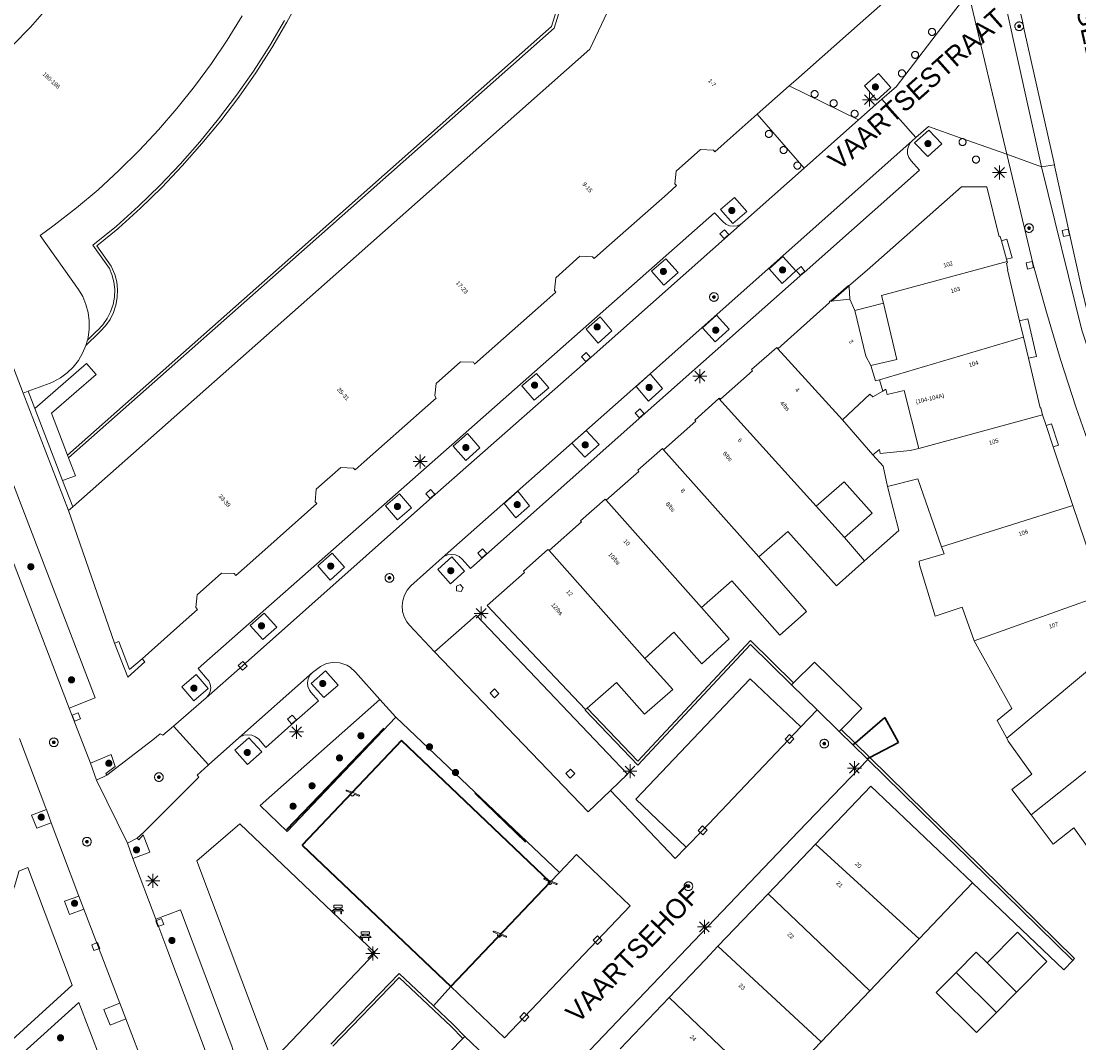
# Model space of a CAD drawing. Header units: metres. Extents: x 135779 to 137489, y 452643 to 455118.
# Tile 364 of 489: x 136673 to 136749, y 454697 to 454770. Entities that reach past the tile are written whole.
import ezdxf
from ezdxf.enums import TextEntityAlignment as Align

# ---------------------------------------------------------------- set-up
doc = ezdxf.new("R2010")
doc.units = ezdxf.units.M
doc.linetypes.add('DGN_Style_3', pattern=[78.572352, 56.123108, -22.449243])
doc.linetypes.add('DGN_Style_4', pattern=[89.853097, 44.898487, -22.449243, 0.056123, -22.449243])
for name, color, linetype, lineweight in [('KTop_NAR_Huisnummer (t)', 7, 'Continuous', 13), ('KTop_NAR_Huisnummer tijdelijk (t)', 7, 'Continuous', 13), ('KTop_ORL_Weg_Straatnaam (t)', 7, 'Continuous', 13), ('KTop_PAL_Afsluitpaal', 222, 'Continuous', 13), ('KTop_PAL_Lichtmast', 40, 'Continuous', 13), ('KTop_PND_Grondvlaksituatie van BAG-pand [tachy]', 1, 'Continuous', 13), ('KTop_PND_Pandscheiding', 40, 'Continuous', 13), ('KTop_PND_Voorlopige_pandgeometrie', 1, 'DGN_Style_3', 30), ('KTop_PUT_Brandkraan of -put', 1, 'Continuous', 13), ('KTop_PUT_Inspectie- of rioolput', 15, 'Continuous', 13), ('KTop_PUT_Kolk', 15, 'Continuous', 13), ('KTop_SHD_Hek (l)', 15, 'DGN_Style_4', 40), ('KTop_SHD_Muur', 15, 'Continuous', 13), ('KTop_STM_Bank', 40, 'Continuous', 13), ('KTop_STM_Speelvoorziening', 40, 'Continuous', 13), ('KTop_VGO_Boom', 92, 'Continuous', 13), ('KTop_WGD_Fietspad', 40, 'Continuous', 13), ('KTop_WGD_Parkeervlak', 251, 'Continuous', 13), ('KTop_WGD_Rijbaan_Lokale weg', 251, 'Continuous', 13), ('KTop_WGD_Rijbaan_Lokale weg_verkeersdrempel', 40, 'Continuous', 13), ('KTop_WGD_Voetpad', 251, 'Continuous', 13), ('KTop_WGD_Voetpad op trap', 251, 'Continuous', 13)]:
    doc.layers.add(name, color=color, linetype=linetype, lineweight=lineweight)
doc.styles.add('Style-ROVU', font='ROVU.shx')
doc.styles.add('Style-ROVUCURSIEF', font='ROVUCURSIEF.shx')

# ---------------------------------------------------------------- blocks, each defined once
blk = doc.blocks.new('PAL_Lichtmast')
at = {"layer": 'KTop_PAL_Lichtmast'}
for p, q in [((-0.354, -0.354), (0.354, 0.354)), ((0.354, -0.354), (-0.354, 0.354)), ((0, -0.5), (0, 0.5)), ((-0.5, 0), (0.5, 0))]:
    blk.add_line(p, q, dxfattribs=at)
blk = doc.blocks.new('PAL_Afsluitpaal')
at = {"layer": 'KTop_PAL_Afsluitpaal', "flags": 128}
blk.add_lwpolyline([(0.25, 0), (0.249, 0.026), (0.245, 0.052), (0.238, 0.077), (0.228, 0.102), (0.217, 0.125), (0.202, 0.147), (0.186, 0.167), (0.167, 0.186), (0.147, 0.202), (0.125, 0.217), (0.102, 0.228), (0.077, 0.238), (0.052, 0.245), (0.026, 0.249), (0, 0.25), (-0.026, 0.249), (-0.052, 0.245), (-0.077, 0.238), (-0.102, 0.228), (-0.125, 0.217), (-0.147, 0.202), (-0.167, 0.186), (-0.186, 0.167), (-0.202, 0.147), (-0.217, 0.125), (-0.228, 0.102), (-0.238, 0.077), (-0.245, 0.052), (-0.249, 0.026), (-0.25, 0), (-0.249, -0.026), (-0.245, -0.052), (-0.238, -0.077), (-0.228, -0.102), (-0.217, -0.125), (-0.202, -0.147), (-0.186, -0.167), (-0.167, -0.186), (-0.147, -0.202), (-0.125, -0.217), (-0.102, -0.228), (-0.077, -0.238), (-0.052, -0.245), (-0.026, -0.249), (0, -0.25), (0.026, -0.249), (0.052, -0.245), (0.077, -0.238), (0.102, -0.228), (0.125, -0.217), (0.147, -0.202), (0.167, -0.186), (0.186, -0.167), (0.202, -0.147), (0.217, -0.125), (0.228, -0.102), (0.238, -0.077), (0.245, -0.052), (0.249, -0.026), (0.25, 0)], dxfattribs=at)
blk = doc.blocks.new('PUT_Kolk')
at = {"layer": 'KTop_PUT_Kolk', "flags": 128}
blk.add_lwpolyline([(0.225, -0.225), (0.225, 0.225), (-0.225, 0.225), (-0.225, -0.225), (0.225, -0.225)], dxfattribs=at)
blk = doc.blocks.new('PUT_Brandkraan_of_-put')
at = {"layer": 'KTop_PUT_Brandkraan of -put'}
for p, q in [((-0.25, 0.034), (0, 0.25)), ((-0.158, -0.25), (-0.25, 0.034)), ((0, 0.25), (0.25, 0.033)), ((0.25, 0.033), (0.158, -0.25)), ((0.158, -0.25), (-0.158, -0.25))]:
    blk.add_line(p, q, dxfattribs=at)
blk = doc.blocks.new('PUT_Inspectie-_of_rioolput')
at = {"layer": 'KTop_PUT_Inspectie- of rioolput', "flags": 128}
for points in [[(0.31, 0), (0.308, 0.032), (0.303, 0.064), (0.294, 0.095), (0.283, 0.126), (0.268, 0.155), (0.25, 0.182), (0.23, 0.207), (0.207, 0.23), (0.182, 0.25), (0.154, 0.268), (0.126, 0.283), (0.095, 0.294), (0.064, 0.303), (0.032, 0.308), (0, 0.309), (-0.032, 0.308), (-0.064, 0.303), (-0.096, 0.294), (-0.126, 0.283), (-0.155, 0.268), (-0.182, 0.25), (-0.207, 0.23), (-0.23, 0.207), (-0.25, 0.182), (-0.268, 0.154), (-0.283, 0.126), (-0.294, 0.095), (-0.303, 0.064), (-0.308, 0.032), (-0.309, 0), (-0.308, -0.032), (-0.303, -0.064), (-0.294, -0.096), (-0.283, -0.126), (-0.268, -0.155), (-0.25, -0.182), (-0.23, -0.207), (-0.207, -0.23), (-0.182, -0.25), (-0.155, -0.268), (-0.126, -0.283), (-0.096, -0.294), (-0.064, -0.303), (-0.032, -0.308), (0, -0.309), (0.032, -0.308), (0.064, -0.303), (0.095, -0.294), (0.126, -0.283), (0.155, -0.268), (0.182, -0.25), (0.207, -0.23), (0.23, -0.207), (0.25, -0.182), (0.268, -0.155), (0.283, -0.126), (0.294, -0.096), (0.303, -0.064), (0.308, -0.032), (0.31, 0)], [(0.095, 0), (0.094, 0.009), (0.092, 0.019), (0.09, 0.029), (0.086, 0.038), (0.082, 0.047), (0.076, 0.055), (0.07, 0.063), (0.063, 0.07), (0.055, 0.076), (0.047, 0.082), (0.038, 0.086), (0.029, 0.09), (0.019, 0.092), (0.009, 0.094), (0, 0.094), (-0.01, 0.094), (-0.02, 0.092), (-0.029, 0.09), (-0.039, 0.086), (-0.048, 0.082), (-0.056, 0.076), (-0.064, 0.07), (-0.071, 0.063), (-0.077, 0.055), (-0.082, 0.047), (-0.087, 0.038), (-0.09, 0.029), (-0.093, 0.019), (-0.094, 0.009), (-0.095, 0), (-0.094, -0.01), (-0.093, -0.02), (-0.09, -0.029), (-0.087, -0.039), (-0.082, -0.048), (-0.077, -0.056), (-0.071, -0.064), (-0.064, -0.071), (-0.056, -0.077), (-0.047, -0.082), (-0.039, -0.087), (-0.029, -0.09), (-0.02, -0.093), (-0.01, -0.094), (0, -0.095), (0.009, -0.094), (0.019, -0.093), (0.029, -0.09), (0.038, -0.087), (0.047, -0.082), (0.055, -0.077), (0.063, -0.071), (0.07, -0.064), (0.076, -0.056), (0.082, -0.047), (0.086, -0.039), (0.09, -0.029), (0.092, -0.02), (0.094, -0.01), (0.095, 0)], [(0.035, 0), (0.034, 0.003), (0.034, 0.007), (0.033, 0.01), (0.031, 0.014), (0.03, 0.017), (0.028, 0.02), (0.026, 0.023), (0.023, 0.026), (0.02, 0.028), (0.017, 0.03), (0.014, 0.031), (0.01, 0.033), (0.007, 0.034), (0.003, 0.034), (0, 0.034), (-0.004, 0.034), (-0.007, 0.034), (-0.011, 0.033), (-0.014, 0.031), (-0.018, 0.03), (-0.021, 0.028), (-0.023, 0.026), (-0.026, 0.023), (-0.028, 0.02), (-0.03, 0.017), (-0.032, 0.014), (-0.033, 0.01), (-0.034, 0.007), (-0.035, 0.003), (-0.035, 0), (-0.035, -0.004), (-0.034, -0.007), (-0.033, -0.011), (-0.032, -0.014), (-0.03, -0.018), (-0.028, -0.021), (-0.026, -0.023), (-0.023, -0.026), (-0.021, -0.028), (-0.017, -0.03), (-0.014, -0.032), (-0.011, -0.033), (-0.007, -0.034), (-0.004, -0.035), (0, -0.035), (0.003, -0.035), (0.007, -0.034), (0.01, -0.033), (0.014, -0.032), (0.017, -0.03), (0.02, -0.028), (0.023, -0.026), (0.026, -0.023), (0.028, -0.021), (0.03, -0.017), (0.031, -0.014), (0.033, -0.011), (0.034, -0.007), (0.034, -0.004), (0.035, 0)], [(0.01, 0.02), (0.007, 0.02), (0.005, 0.021), (0.003, 0.022), (0.001, 0.022), (-0.001, 0.022), (-0.004, 0.022), (-0.006, 0.021), (-0.008, 0.02), (-0.01, 0.019), (-0.012, 0.018), (-0.014, 0.017), (-0.016, 0.015), (-0.017, 0.013), (-0.019, 0.012), (-0.02, 0.009), (-0.021, 0.007), (-0.022, 0.005), (-0.022, 0.003), (-0.022, 0.001), (-0.022, -0.001), (-0.022, -0.004), (-0.022, -0.006), (-0.021, -0.008), (-0.02, -0.01), (-0.019, -0.012), (-0.017, -0.014), (-0.016, -0.016), (-0.014, -0.017), (-0.012, -0.019), (-0.01, -0.02), (-0.008, -0.021), (-0.006, -0.022), (-0.003, -0.022), (-0.001, -0.022), (0.001, -0.022), (0.003, -0.022), (0.005, -0.022), (0.008, -0.021), (0.01, -0.02), (0.012, -0.019), (0.014, -0.017), (0.015, -0.016), (0.017, -0.014), (0.018, -0.012), (0.02, -0.01), (0.02, -0.008), (0.021, -0.006), (0.022, -0.003), (0.022, -0.001), (0.022, 0.001), (0.022, 0.003), (0.021, 0.005), (0.02, 0.008), (0.019, 0.01), (0.018, 0.012), (0.017, 0.014), (0.015, 0.015), (0.013, 0.017), (0.012, 0.018), (0.01, 0.02)]]:
    blk.add_lwpolyline(points, dxfattribs=at)
blk = doc.blocks.new('STM_Speelvoorziening')
at = {"layer": 'KTop_STM_Speelvoorziening'}
for p, q in [((-0.456, 0.218), (-0.455, 0.222)), ((-0.456, 0.214), (-0.456, 0.218)), ((-0.456, 0.21), (-0.456, 0.214)), ((-0.455, 0.206), (-0.456, 0.21)), ((-0.455, 0.222), (-0.454, 0.226)), ((-0.454, 0.202), (-0.455, 0.206)), ((-0.454, 0.226), (-0.453, 0.23)), ((-0.453, 0.198), (-0.454, 0.202)), ((-0.453, 0.23), (-0.451, 0.234)), ((-0.451, 0.194), (-0.453, 0.198)), ((-0.451, 0.234), (-0.449, 0.237)), ((-0.449, 0.19), (-0.451, 0.194)), ((-0.449, 0.237), (-0.446, 0.24)), ((-0.446, 0.187), (-0.449, 0.19)), ((-0.446, 0.24), (-0.443, 0.243)), ((-0.443, 0.184), (-0.446, 0.187)), ((-0.443, 0.243), (-0.44, 0.246)), ((-0.44, 0.182), (-0.443, 0.184)), ((-0.44, 0.246), (-0.436, 0.248)), ((-0.436, 0.179), (-0.44, 0.182)), ((-0.436, 0.248), (-0.433, 0.25)), ((-0.433, 0.178), (-0.436, 0.179)), ((-0.433, 0.25), (-0.429, 0.251)), ((-0.109, 0.044), (-0.433, 0.178)), ((-0.429, 0.251), (-0.425, 0.253)), ((-0.425, 0.253), (-0.421, 0.253)), ((-0.421, 0.253), (-0.417, 0.253)), ((-0.417, 0.253), (-0.412, 0.253)), ((-0.412, 0.253), (-0.408, 0.253)), ((-0.408, 0.253), (-0.404, 0.251)), ((-0.404, 0.251), (-0.402, 0.251)), ((-0.402, 0.251), (0.031, 0.072)), ((-0.14, -0.007), (-0.135, 0.006)), ((-0.135, 0.006), (-0.129, 0.018)), ((-0.129, 0.018), (-0.122, 0.029)), ((-0.122, 0.029), (-0.114, 0.04)), ((-0.114, 0.04), (-0.109, 0.044)), ((0.031, 0.072), (0.464, -0.106)), ((-0.146, -0.033), (-0.144, -0.02)), ((-0.146, -0.047), (-0.146, -0.033)), ((-0.146, -0.06), (-0.146, -0.047)), ((-0.144, -0.073), (-0.146, -0.06)), ((-0.144, -0.02), (-0.14, -0.007)), ((-0.14, -0.086), (-0.144, -0.073)), ((-0.135, -0.099), (-0.14, -0.086)), ((-0.129, -0.111), (-0.135, -0.099)), ((-0.122, -0.122), (-0.129, -0.111)), ((-0.114, -0.133), (-0.122, -0.122)), ((-0.104, -0.143), (-0.114, -0.133)), ((-0.093, -0.151), (-0.104, -0.143)), ((-0.082, -0.158), (-0.093, -0.151)), ((-0.07, -0.164), (-0.082, -0.158)), ((-0.057, -0.169), (-0.07, -0.164)), ((-0.044, -0.172), (-0.057, -0.169)), ((-0.031, -0.174), (-0.044, -0.172)), ((-0.017, -0.175), (-0.031, -0.174)), ((-0.004, -0.174), (-0.017, -0.175)), ((0.009, -0.172), (-0.004, -0.174)), ((0.022, -0.169), (0.009, -0.172)), ((0.035, -0.164), (0.022, -0.169)), ((0.047, -0.158), (0.035, -0.164)), ((0.058, -0.151), (0.047, -0.158)), ((0.069, -0.143), (0.058, -0.151)), ((0.078, -0.133), (0.069, -0.143)), ((0.086, -0.122), (0.078, -0.133)), ((0.094, -0.111), (0.086, -0.122)), ((0.1, -0.099), (0.094, -0.111)), ((0.105, -0.086), (0.1, -0.099)), ((0.108, -0.073), (0.105, -0.086)), ((0.11, -0.06), (0.108, -0.073)), ((0.112, -0.046), (0.11, -0.06)), ((0.434, -0.179), (0.112, -0.046)), ((0.439, -0.18), (0.434, -0.179)), ((0.443, -0.181), (0.439, -0.18)), ((0.447, -0.181), (0.443, -0.181)), ((0.451, -0.181), (0.447, -0.181)), ((0.455, -0.18), (0.451, -0.181)), ((0.459, -0.179), (0.455, -0.18)), ((0.463, -0.178), (0.459, -0.179)), ((0.467, -0.176), (0.463, -0.178)), ((0.464, -0.106), (0.467, -0.107)), ((0.467, -0.107), (0.47, -0.11)), ((0.47, -0.174), (0.467, -0.176)), ((0.47, -0.11), (0.474, -0.112)), ((0.474, -0.171), (0.47, -0.174)), ((0.474, -0.112), (0.477, -0.115)), ((0.477, -0.168), (0.474, -0.171)), ((0.477, -0.115), (0.479, -0.118)), ((0.479, -0.165), (0.477, -0.168)), ((0.479, -0.118), (0.481, -0.122)), ((0.481, -0.161), (0.479, -0.165)), ((0.481, -0.122), (0.483, -0.125)), ((0.483, -0.158), (0.481, -0.161)), ((0.483, -0.125), (0.485, -0.129)), ((0.485, -0.154), (0.483, -0.158)), ((0.485, -0.129), (0.486, -0.133)), ((0.486, -0.15), (0.485, -0.154)), ((0.486, -0.133), (0.486, -0.138)), ((0.486, -0.138), (0.487, -0.142)), ((0.487, -0.142), (0.486, -0.146)), ((0.486, -0.146), (0.486, -0.15))]:
    blk.add_line(p, q, dxfattribs=at)
blk = doc.blocks.new('STM_Bank')
at = {"layer": 'KTop_STM_Bank'}
for p, q in [((-0.416, -0.089), (-0.298, 0.019)), ((-0.298, 0.314), (0.298, 0.314)), ((-0.298, 0.143), (-0.298, 0.314)), ((-0.2, 0.143), (-0.298, 0.143)), ((-0.298, 0.019), (-0.2, 0.019)), ((-0.2, 0.019), (-0.2, 0.143)), ((0.157, 0.143), (-0.154, 0.143)), ((-0.154, 0.143), (-0.154, 0.019)), ((-0.154, 0.019), (0.157, 0.019)), ((0.157, 0.019), (0.157, 0.143)), ((0.298, 0.143), (0.203, 0.143)), ((0.203, 0.143), (0.203, 0.019)), ((0.203, 0.019), (0.298, 0.019)), ((0.298, 0.314), (0.298, 0.143)), ((0.298, 0.019), (0.416, -0.089)), ((-0.259, -0.089), (-0.416, -0.089)), ((-0.259, -0.315), (-0.259, -0.089)), ((-0.213, -0.315), (-0.259, -0.315)), ((0.216, -0.089), (-0.213, -0.089)), ((-0.213, -0.089), (-0.213, -0.315)), ((0.216, -0.305), (0.216, -0.089)), ((0.259, -0.305), (0.216, -0.305)), ((0.416, -0.089), (0.259, -0.089)), ((0.259, -0.089), (0.259, -0.305))]:
    blk.add_line(p, q, dxfattribs=at)
blk = doc.blocks.new('VGO_Boom')
at = {"layer": 'KTop_VGO_Boom', "flags": 128}
for points in [[(0.215, 0), (0.214, 0.022), (0.21, 0.045), (0.204, 0.066), (0.196, 0.087), (0.186, 0.108), (0.174, 0.126), (0.16, 0.144), (0.144, 0.16), (0.126, 0.174), (0.107, 0.186), (0.087, 0.196), (0.066, 0.204), (0.045, 0.21), (0.022, 0.214), (-0.001, 0.215), (-0.023, 0.214), (-0.045, 0.21), (-0.067, 0.204), (-0.088, 0.196), (-0.108, 0.186), (-0.127, 0.174), (-0.144, 0.16), (-0.16, 0.144), (-0.174, 0.126), (-0.187, 0.107), (-0.197, 0.087), (-0.205, 0.066), (-0.211, 0.045), (-0.214, 0.022), (-0.215, -0.001), (-0.214, -0.023), (-0.211, -0.045), (-0.205, -0.067), (-0.197, -0.088), (-0.187, -0.108), (-0.174, -0.127), (-0.16, -0.144), (-0.144, -0.16), (-0.127, -0.174), (-0.108, -0.187), (-0.088, -0.197), (-0.067, -0.205), (-0.045, -0.211), (-0.023, -0.214), (0, -0.215), (0.022, -0.214), (0.045, -0.211), (0.066, -0.205), (0.087, -0.197), (0.108, -0.187), (0.126, -0.174), (0.144, -0.16), (0.16, -0.144), (0.174, -0.127), (0.186, -0.108), (0.196, -0.088), (0.204, -0.067), (0.21, -0.045), (0.214, -0.023), (0.215, -0.001)], [(0.155, 0), (0.154, 0.016), (0.152, 0.032), (0.147, 0.048), (0.142, 0.063), (0.134, 0.078), (0.125, 0.091), (0.115, 0.104), (0.104, 0.115), (0.091, 0.125), (0.077, 0.134), (0.063, 0.142), (0.048, 0.147), (0.032, 0.152), (0.016, 0.154), (-0.001, 0.155), (-0.017, 0.154), (-0.033, 0.152), (-0.048, 0.147), (-0.064, 0.142), (-0.078, 0.134), (-0.092, 0.125), (-0.104, 0.115), (-0.116, 0.104), (-0.126, 0.091), (-0.135, 0.077), (-0.142, 0.063), (-0.148, 0.048), (-0.152, 0.032), (-0.155, 0.016), (-0.155, -0.001), (-0.155, -0.017), (-0.152, -0.033), (-0.148, -0.048), (-0.142, -0.064), (-0.135, -0.078), (-0.126, -0.092), (-0.116, -0.104), (-0.104, -0.116), (-0.092, -0.126), (-0.078, -0.135), (-0.064, -0.142), (-0.048, -0.148), (-0.033, -0.152), (-0.017, -0.155), (0, -0.155), (0.016, -0.155), (0.032, -0.152), (0.048, -0.148), (0.063, -0.142), (0.078, -0.135), (0.091, -0.126), (0.104, -0.116), (0.115, -0.104), (0.125, -0.092), (0.134, -0.078), (0.142, -0.064), (0.147, -0.048), (0.152, -0.033), (0.154, -0.017), (0.155, -0.001)], [(0.095, 0), (0.094, 0.01), (0.093, 0.02), (0.09, 0.029), (0.087, 0.039), (0.082, 0.048), (0.077, 0.056), (0.071, 0.064), (0.064, 0.071), (0.056, 0.077), (0.047, 0.082), (0.039, 0.087), (0.029, 0.09), (0.02, 0.093), (0.01, 0.094), (-0.001, 0.095), (-0.01, 0.094), (-0.02, 0.093), (-0.03, 0.09), (-0.039, 0.087), (-0.048, 0.082), (-0.056, 0.077), (-0.064, 0.071), (-0.071, 0.064), (-0.077, 0.056), (-0.083, 0.047), (-0.087, 0.039), (-0.091, 0.029), (-0.093, 0.02), (-0.095, 0.01), (-0.095, -0.001), (-0.095, -0.01), (-0.093, -0.02), (-0.091, -0.03), (-0.087, -0.039), (-0.083, -0.048), (-0.077, -0.056), (-0.071, -0.064), (-0.064, -0.071), (-0.056, -0.077), (-0.048, -0.083), (-0.039, -0.087), (-0.03, -0.091), (-0.02, -0.093), (-0.01, -0.095), (0, -0.095), (0.01, -0.095), (0.02, -0.093), (0.029, -0.091), (0.039, -0.087), (0.048, -0.083), (0.056, -0.077), (0.064, -0.071), (0.071, -0.064), (0.077, -0.056), (0.082, -0.048), (0.087, -0.039), (0.09, -0.03), (0.093, -0.02), (0.094, -0.01), (0.095, -0.001)], [(0.035, 0), (0.035, 0.004), (0.034, 0.007), (0.033, 0.011), (0.032, 0.014), (0.03, 0.018), (0.028, 0.021), (0.026, 0.023), (0.023, 0.026), (0.021, 0.028), (0.017, 0.03), (0.014, 0.032), (0.011, 0.033), (0.007, 0.034), (0.004, 0.035), (-0.001, 0.035), (-0.004, 0.035), (-0.008, 0.034), (-0.011, 0.033), (-0.015, 0.032), (-0.018, 0.03), (-0.021, 0.028), (-0.024, 0.026), (-0.027, 0.023), (-0.029, 0.021), (-0.031, 0.017), (-0.032, 0.014), (-0.034, 0.011), (-0.035, 0.007), (-0.035, 0.004), (-0.035, -0.001), (-0.035, -0.004), (-0.035, -0.008), (-0.034, -0.011), (-0.032, -0.015), (-0.031, -0.018), (-0.029, -0.021), (-0.027, -0.024), (-0.024, -0.027), (-0.021, -0.029), (-0.018, -0.031), (-0.015, -0.032), (-0.011, -0.034), (-0.008, -0.035), (-0.004, -0.035), (0, -0.035), (0.004, -0.035), (0.007, -0.035), (0.011, -0.034), (0.014, -0.032), (0.018, -0.031), (0.021, -0.029), (0.023, -0.027), (0.026, -0.024), (0.028, -0.021), (0.03, -0.018), (0.032, -0.015), (0.033, -0.011), (0.034, -0.008), (0.035, -0.004), (0.035, 0)]]:
    blk.add_lwpolyline(points, dxfattribs=at)

msp = doc.modelspace()

# ---------------------------------------------------------------- linework, layer by layer
at = {"layer": 'KTop_PND_Grondvlaksituatie van BAG-pand [tachy]', "flags": 128}
for points in [[(136682.987, 454784.881), (136682.86, 454784.92), (136682.294, 454783.225), (136681.653, 454781.557), (136680.938, 454779.919), (136680.15, 454778.314), (136679.292, 454776.747), (136678.364, 454775.22), (136677.368, 454773.735), (136676.308, 454772.297), (136675.183, 454770.908), (136673.998, 454769.57), (136672.755, 454768.287), (136671.455, 454767.06), (136670.101, 454765.893), (136668.697, 454764.788), (136667.244, 454763.747), (136666, 454762.93), (136673.482, 454743.434)], [(136712.61, 454773.366), (136716.05, 454772.43), (136715.2, 454770.64), (136713.96, 454768.02), (136696.43, 454752.48), (136677.02, 454735.31)], [(136728.22, 454765.392), (136728.686, 454765.804), (136733.275, 454769.869), (136737.33, 454773.46), (136737.29, 454773.526)], [(136678.068, 454747.208), (136678.124, 454747.409), (136678.204, 454748.003), (136678.204, 454748.601), (136678.125, 454749.195), (136677.968, 454749.773), (136677.734, 454750.324), (136677.43, 454750.84), (136674.7, 454754.7), (136675.689, 454755.42), (136677.286, 454756.663), (136678.834, 454757.968), (136680.328, 454759.334), (136681.768, 454760.757), (136683.15, 454762.236), (136684.472, 454763.768), (136685.733, 454765.352), (136686.931, 454766.984), (136688.063, 454768.662), (136689.127, 454770.384)], [(136725.93, 454763.364), (136728.22, 454765.392)], [(136681.98, 454724.45), (136685.133, 454727.259), (136685.93, 454727.97), (136685.82, 454728.11), (136685.91, 454729.02), (136687.66, 454730.56), (136688.56, 454730.53), (136688.68, 454730.39), (136689.471, 454731.094), (136693.804, 454734.947), (136694.46, 454735.53), (136694.34, 454735.65), (136694.42, 454736.56), (136696.19, 454738.11), (136697.09, 454738.07), (136697.21, 454737.95), (136697.85, 454738.517), (136702.2, 454742.371), (136703, 454743.08), (136702.9, 454743.23), (136702.99, 454744.11), (136704.72, 454745.66), (136705.65, 454745.63), (136705.74, 454745.51), (136706.562, 454746.236), (136710.894, 454750.061), (136711.55, 454750.64), (136711.45, 454750.77), (136711.53, 454751.68), (136713.26, 454753.21), (136714.17, 454753.17), (136714.28, 454753.06), (136714.938, 454753.641), (136719.514, 454757.681), (136720.17, 454758.26), (136720.04, 454758.39), (136720.13, 454759.3), (136721.87, 454760.83), (136722.8, 454760.8), (136722.9, 454760.68), (136723.569, 454761.273), (136725.93, 454763.364)], [(136743.38, 454754.324), (136743.294, 454754.632), (136743.208, 454754.608), (136742.326, 454758.171), (136740.536, 454758.177), (136733.778, 454752.208), (136732.488, 454751.089)], [(136743.749, 454752.994), (136743.38, 454754.324)], [(136744.674, 454748.593), (136743.807, 454752.232), (136743.845, 454752.241), (136743.732, 454752.717), (136743.82, 454752.738), (136743.792, 454752.834)], [(136743.792, 454752.834), (136743.749, 454752.994)], [(136732.488, 454751.089), (136732.493, 454751.022), (136732.557, 454750.14)], [(136731.226, 454750.007), (136731.096, 454749.995), (136731.105, 454749.904), (136727.406, 454746.598)], [(136732.557, 454750.14), (136731.226, 454750.007)], [(136732.91, 454749.345), (136734.946, 454749.853)], [(136734.946, 454749.853), (136735.912, 454745.836), (136734.059, 454745.409)], [(136734.059, 454745.409), (136733.693, 454746.059), (136732.91, 454749.345)], [(136744.952, 454747.42), (136744.674, 454748.593)], [(136745.311, 454745.919), (136744.952, 454747.42)], [(136673.85, 454743.57), (136675.42, 454744.15), (136675.617, 454744.236), (136676.142, 454744.524), (136676.624, 454744.879), (136677.055, 454745.295), (136677.426, 454745.765), (136677.731, 454746.28), (136677.962, 454746.824)], [(136678.068, 454747.208), (136677.962, 454746.824)], [(136727.406, 454746.598), (136727.336, 454746.683), (136725.53, 454745.117), (136725.601, 454745.033), (136723.312, 454742.99), (136723.239, 454743.072), (136723.198, 454743.036)], [(136746.313, 454741.886), (136746.195, 454742.377), (136746.157, 454742.368), (136745.311, 454745.919)], [(136732.015, 454741.522), (136733.969, 454743.364), (136734.186, 454743.169), (136734.915, 454743.58)], [(136734.915, 454743.58), (136735.13, 454743.702), (136735.212, 454743.342), (136736.441, 454743.626), (136737.471, 454739.48)], [(136673.85, 454743.57), (136673.482, 454743.434)], [(136723.198, 454743.036), (136721.465, 454741.507), (136721.538, 454741.425), (136719.23, 454739.386)], [(136734.199, 454739.03), (136732.015, 454741.522)], [(136746.575, 454741.108), (136746.313, 454741.886)], [(136747.082, 454739.591), (136746.575, 454741.108)], [(136719.23, 454739.386), (136719.158, 454739.469), (136717.398, 454737.915), (136717.471, 454737.832), (136715.141, 454735.775)], [(136737.471, 454739.48), (136736.857, 454739.328), (136734.72, 454739.111), (136734.656, 454739.404), (136734.199, 454739.03)], [(136748.488, 454735.392), (136747.082, 454739.591)], [(136730.153, 454735.343), (136732.133, 454737.092), (136734.143, 454734.851), (136732.178, 454733.115)], [(136735.25, 454736.759), (136737.406, 454737.303), (136739.09, 454732.45)], [(136733.598, 454731.444), (136736.045, 454733.612), (136735.25, 454736.759)], [(136676.711, 454735.037), (136677.02, 454735.31)], [(136715.141, 454735.775), (136715.069, 454735.857), (136713.312, 454734.306), (136713.385, 454734.224), (136711.069, 454732.178)], [(136732.178, 454733.115), (136730.153, 454735.343)], [(136750.655, 454729.018), (136748.488, 454735.392)], [(136676.711, 454735.037), (136680.02, 454725.56)], [(136726.056, 454731.725), (136728.12, 454733.548), (136731.59, 454729.664), (136733.598, 454731.444)], [(136711.069, 454732.178), (136710.979, 454732.245), (136709.234, 454730.704), (136709.306, 454730.621), (136706.645, 454728.243), (136708.511, 454726.261), (136713.672, 454720.832)], [(136739.09, 454732.45), (136739.279, 454731.942), (136737.491, 454731.418), (136737.537, 454731.164), (136738.644, 454727.502), (136740.584, 454728.142), (136741.425, 454725.731)], [(136721.945, 454728.105), (136724.116, 454730.005), (136727.551, 454726.131), (136729.451, 454727.827), (136726.056, 454731.725)], [(136717.9, 454724.465), (136719.975, 454726.344), (136721.972, 454724.092), (136723.931, 454725.866), (136721.945, 454728.105)], [(136680.02, 454725.56), (136680.31, 454725.68), (136681.09, 454723.67), (136681.98, 454724.45)], [(136741.425, 454725.731), (136744.117, 454720.893), (136743.074, 454720.03), (136743.758, 454718.774)], [(136713.777, 454720.924), (136715.869, 454722.75), (136717.886, 454720.486), (136719.909, 454722.247), (136717.9, 454724.465)], [(136731.918, 454719.402), (136733.407, 454720.885), (136730.013, 454724.213), (136728.524, 454722.729)], [(136728.381, 454722.587), (136728.509, 454722.714), (136728.524, 454722.729)], [(136728.381, 454722.587), (136730.208, 454720.796)], [(136713.777, 454720.924), (136713.672, 454720.832)], [(136730.208, 454720.796), (136731.775, 454719.259)], [(136731.918, 454719.402), (136731.775, 454719.259)], [(136743.758, 454718.774), (136743.872, 454718.564), (136745.554, 454716.201), (136744.131, 454715.115), (136745.497, 454713.299)], [(136741.321, 454708.431), (136734.051, 454715.351), (136730.098, 454711.206)], [(136745.497, 454713.299), (136747.073, 454711.205), (136748.552, 454712.363), (136750.304, 454709.907)], [(136730.098, 454711.206), (136726.712, 454707.655)], [(136737.5, 454704.421), (136741.321, 454708.431)], [(136726.712, 454707.655), (136723.113, 454703.899)], [(136733.976, 454700.724), (136737.5, 454704.421)], [(136744.461, 454700.621), (136746.633, 454702.816), (136744.524, 454704.903), (136742.352, 454702.708)], [(136723.113, 454703.899), (136722.241, 454702.961), (136719.637, 454700.229)], [(136742.352, 454702.708), (136741.571, 454703.481), (136740.141, 454702.036)], [(136740.141, 454702.036), (136738.711, 454700.591), (136741.601, 454697.731), (136743.031, 454699.176)], [(136730.492, 454697.067), (136733.976, 454700.724)], [(136743.031, 454699.176), (136744.461, 454700.621)], [(136719.637, 454700.229), (136716.149, 454696.571)], [(136704.893, 454697.317), (136702.241, 454694.561), (136703.691, 454693.166)], [(136704.893, 454697.317), (136705.031, 454697.461)], [(136706.481, 454696.066), (136705.031, 454697.461)], [(136726.915, 454693.314), (136730.492, 454697.067)]]:
    msp.add_lwpolyline(points, dxfattribs=at)
at = {"layer": 'KTop_PND_Pandscheiding', "flags": 128}
for points in [[(136743.792, 454752.834), (136734.814, 454750.397), (136734.946, 454749.853)], [(136732.91, 454749.345), (136732.557, 454750.14)], [(136744.952, 454747.42), (136734.669, 454744.381)], [(136732.015, 454741.522), (136727.406, 454746.598)], [(136734.059, 454745.409), (136734.391, 454744.299), (136734.669, 454744.381)], [(136734.669, 454744.381), (136734.915, 454743.58)], [(136723.198, 454743.036), (136730.153, 454735.343)], [(136737.471, 454739.48), (136746.313, 454741.886)], [(136726.056, 454731.725), (136719.23, 454739.386)], [(136735.25, 454736.759), (136734.925, 454738.199), (136734.199, 454739.03)], [(136715.141, 454735.775), (136721.945, 454728.105)], [(136739.09, 454732.45), (136748.488, 454735.392)], [(136732.178, 454733.115), (136733.598, 454731.444)], [(136711.069, 454732.178), (136717.9, 454724.465)], [(136750.655, 454729.018), (136741.425, 454725.731)], [(136743.758, 454718.774), (136751.844, 454725.504)], [(136745.497, 454713.299), (136755.156, 454720.962)], [(136737.5, 454704.421), (136730.098, 454711.206)], [(136733.976, 454700.724), (136726.712, 454707.655)], [(136723.113, 454703.899), (136730.492, 454697.067)], [(136743.031, 454699.176), (136740.141, 454702.036)], [(136742.352, 454702.708), (136744.461, 454700.621)], [(136719.637, 454700.229), (136726.915, 454693.314)]]:
    msp.add_lwpolyline(points, dxfattribs=at)
at = {"layer": 'KTop_PND_Voorlopige_pandgeometrie', "flags": 128}
for points in [[(136733.967, 454717.393), (136736.023, 454718.472), (136735.055, 454720.241), (136732.923, 454718.417)], [(136732.769, 454718.284), (136732.768, 454718.284), (136733.777, 454717.294), (136733.778, 454717.295)], [(136732.923, 454718.417), (136732.769, 454718.284)], [(136733.778, 454717.295), (136733.967, 454717.393)]]:
    msp.add_lwpolyline(points, dxfattribs=at)
at = {"layer": 'KTop_SHD_Hek (l)', "flags": 128}
for points in [[(136731.226, 454750.007), (136732.488, 454751.089)], [(136699.243, 454719.453), (136692.302, 454712.216)], [(136711.146, 454708.486), (136700.521, 454718.606), (136693.408, 454711.137)], [(136709.391, 454711.34), (136705.78, 454714.835)], [(136693.408, 454711.137), (136704.033, 454701.017)], [(136704.033, 454701.017), (136711.146, 454708.486)]]:
    msp.add_lwpolyline(points, dxfattribs=at)
at = {"layer": 'KTop_SHD_Muur', "flags": 128}
for points in [[(136712.56, 454773.38), (136712.41, 454773.424), (136711.24, 454769.62), (136693.23, 454753.67), (136676.654, 454738.995)], [(136676.729, 454738.799), (136693.37, 454753.53), (136711.42, 454769.5), (136712.61, 454773.366)], [(136677.962, 454746.824), (136678.91, 454747.76), (136678.989, 454747.831), (136679.369, 454748.238), (136679.687, 454748.695), (136679.936, 454749.193), (136680.111, 454749.721), (136680.209, 454750.269), (136680.227, 454750.825), (136680.166, 454751.378), (136680.026, 454751.917), (136679.779, 454752.503), (136678.74, 454753.96), (136680.24, 454755.18), (136680.293, 454755.226), (136681.869, 454756.648), (136683.389, 454758.128), (136684.853, 454759.665), (136686.258, 454761.256), (136687.602, 454762.898), (136688.883, 454764.59), (136690.1, 454766.329), (136691.25, 454768.113), (136692.332, 454769.939), (136693.344, 454771.804)], [(136692.163, 454770.051), (136691.084, 454768.228), (136689.937, 454766.447), (136688.723, 454764.711), (136687.445, 454763.022), (136686.104, 454761.382), (136684.702, 454759.794), (136683.241, 454758.26), (136681.723, 454756.783), (136680.15, 454755.363), (136678.46, 454754), (136679.642, 454752.334), (136679.825, 454751.908), (136679.965, 454751.38), (136680.026, 454750.838), (136680.007, 454750.292), (136679.909, 454749.755), (136679.733, 454749.237), (136679.484, 454748.752), (136679.167, 454748.307), (136678.788, 454747.914), (136678.75, 454747.88), (136678.068, 454747.208)], [(136673.482, 454743.434), (136676.711, 454735.037)], [(136674.326, 454742.329), (136673.85, 454743.57)], [(136676.3, 454737.187), (136675.947, 454738.106), (136675.872, 454738.303), (136674.326, 454742.329)], [(136676.654, 454738.995), (136676.729, 454738.799)], [(136677.02, 454735.31), (136676.3, 454737.187)], [(136713.672, 454720.832), (136713.637, 454720.783), (136717.401, 454716.831), (136725.441, 454725.471), (136728.381, 454722.587)], [(136728.524, 454722.729), (136725.441, 454725.751), (136717.401, 454717.131), (136713.777, 454720.924)], [(136732.923, 454718.417), (136731.918, 454719.402)], [(136731.775, 454719.259), (136732.769, 454718.284)], [(136732.769, 454718.284), (136733.778, 454717.295)], [(136733.967, 454717.393), (136732.923, 454718.417)], [(136733.778, 454717.295), (136733.829, 454717.245)], [(136733.829, 454717.245), (136748.476, 454702.894)], [(136748.476, 454702.894), (136748.611, 454703.038), (136733.967, 454717.393)], [(136702.789, 454699.654), (136700.336, 454701.955), (136695.465, 454696.897)], [(136695.61, 454696.759), (136700.343, 454701.674), (136704.073, 454698.176), (136704.893, 454697.317)], [(136705.031, 454697.461), (136704.211, 454698.321), (136702.789, 454699.654)]]:
    msp.add_lwpolyline(points, dxfattribs=at)
at = {"layer": 'KTop_WGD_Fietspad', "flags": 128}
for points in [[(136743.76, 454760.501), (136745.653, 454752.627), (136746.588, 454749.213), (136747.6, 454745.821), (136748.689, 454742.453), (136749.853, 454739.11)], [(136746.243, 454759.598), (136743.76, 454760.501)], [(136746.243, 454759.598), (136749.136, 454747.935), (136749.746, 454746.042), (136750.439, 454744.155), (136751.206, 454742.298), (136752.047, 454740.473), (136752.886, 454738.808), (136754.272, 454736.207), (136755.727, 454733.643)]]:
    msp.add_lwpolyline(points, dxfattribs=at)
at = {"layer": 'KTop_WGD_Parkeervlak', "flags": 128}
for points in [[(136719.39, 454753.03), (136718.38, 454752.14), (136719.27, 454751.15), (136720.28, 454752.04), (136719.39, 454753.03)], [(136726.79, 454752.3), (136727.72, 454751.26), (136728.7, 454752.16), (136727.77, 454753.2), (136726.79, 454752.3)], [(136713.72, 454748), (136714.57, 454747), (136715.55, 454747.88), (136714.7, 454748.88), (136713.72, 454748)], [(136722.93, 454747.1), (136723.93, 454748), (136723.03, 454748.99), (136722.03, 454748.09), (136722.93, 454747.1)], [(136709.99, 454742.93), (136711.03, 454743.8), (136710.15, 454744.83), (136709.11, 454743.96), (136709.99, 454742.93)], [(136718.27, 454744.81), (136717.27, 454743.9), (136718.16, 454742.86), (136719.16, 454743.77), (136718.27, 454744.81)], [(136713.61, 454738.86), (136714.63, 454739.75), (136713.71, 454740.75), (136712.69, 454739.86), (136713.61, 454738.86)], [(136705.1, 454738.62), (136706.12, 454739.53), (136705.23, 454740.55), (136704.21, 454739.64), (136705.1, 454738.62)], [(136700.24, 454734.37), (136701.23, 454735.23), (136700.36, 454736.24), (136699.37, 454735.38), (136700.24, 454734.37)], [(136708.68, 454734.51), (136709.65, 454735.38), (136708.82, 454736.42), (136707.85, 454735.55), (136708.68, 454734.51)], [(136694.54, 454731.08), (136695.42, 454730.07), (136696.44, 454730.98), (136695.56, 454731.99), (136694.54, 454731.08)], [(136689.7, 454726.83), (136690.6, 454725.82), (136691.6, 454726.7), (136690.7, 454727.71), (136689.7, 454726.83)], [(136704.033, 454701.017), (136711.146, 454708.486)]]:
    msp.add_lwpolyline(points, dxfattribs=at)
at = {"layer": 'KTop_WGD_Rijbaan_Lokale weg', "flags": 128}
for points in [[(136747.163, 454759.737), (136744.996, 454769.394), (136744.879, 454770.002), (136744.703, 454770.797), (136743.712, 454775.268)], [(136734.846, 454764.436), (136733.17, 454762.95)], [(136737.267, 454761.694), (136734.846, 454764.436)], [(136729.29, 454759.51), (136733.17, 454762.95)], [(136736.99, 454761.45), (136719.4, 454745.81), (136718.27, 454744.81)], [(136736.99, 454761.45), (136737.267, 454761.694)], [(136661.62, 454760.32), (136668.89, 454741.36), (136669.474, 454739.848), (136671.52, 454734.55), (136676.766, 454720.926)], [(136729.29, 454759.51), (136724.89, 454755.6)], [(136756.459, 454734.094), (136755.47, 454735.8), (136754.283, 454737.943), (136753.11, 454740.23), (136752.58, 454741.32), (136752.08, 454742.39), (136751.947, 454742.665), (136751.234, 454744.25), (136750.594, 454745.867), (136750.03, 454747.512), (136749.541, 454749.181), (136749.13, 454750.87), (136748.22, 454754.94), (136747.2, 454759.582), (136747.163, 454759.737)], [(136686.55, 454721.65), (136689.16, 454723.94), (136702.51, 454735.83), (136714.06, 454746), (136724.89, 454755.6)], [(136718.27, 454744.81), (136703.42, 454731.66)], [(136702.88, 454724.95), (136701.09, 454726.84), (136700.896, 454727.086), (136700.708, 454727.439), (136700.594, 454727.822), (136700.558, 454728.22), (136700.602, 454728.617), (136700.724, 454728.998), (136700.919, 454729.347), (136701.18, 454729.65), (136703.42, 454731.66)], [(136702.88, 454724.95), (136713.855, 454713.501), (136715.451, 454715.031)], [(136694.16, 454723.47), (136694.735, 454723.905), (136695.158, 454724.101), (136695.586, 454724.186), (136696.102, 454724.159), (136696.602, 454723.991), (136696.843, 454723.847), (136697.22, 454723.5), (136698.965, 454721.525)], [(136694.16, 454723.47), (136688.9, 454718.8)], [(136678.284, 454716.996), (136676.766, 454720.926)], [(136686.55, 454721.65), (136684.23, 454719.623)], [(136700.103, 454720.278), (136698.965, 454721.525)], [(136700.103, 454720.278), (136711.792, 454709.164)], [(136730.208, 454720.796), (136729.041, 454719.571)], [(136684.23, 454719.623), (136686.732, 454716.857)], [(136720.851, 454710.971), (136722.021, 454712.181), (136729.041, 454719.571)], [(136673.22, 454718.74), (136675.112, 454713.758), (136675.14, 454713.679)], [(136686.732, 454716.857), (136688.9, 454718.8)], [(136710.198, 454692.521), (136711.465, 454693.849), (136728.871, 454712.091), (136733.829, 454717.245)], [(136678.284, 454716.996), (136678.725, 454715.782)], [(136680.94, 454711.259), (136678.725, 454715.782)], [(136720.851, 454710.971), (136720.071, 454710.181), (136715.451, 454715.031)], [(136675.473, 454712.73), (136675.14, 454713.679)], [(136675.473, 454712.73), (136676.295, 454710.583), (136677.465, 454707.492)], [(136680.94, 454711.259), (136681.328, 454710.167)], [(136704.033, 454701.017), (136707.864, 454697.348), (136716.841, 454706.781), (136713.02, 454710.454), (136711.792, 454709.164)], [(136682.951, 454705.828), (136681.328, 454710.167)], [(136677.821, 454706.552), (136677.465, 454707.492)], [(136677.821, 454706.552), (136680.387, 454699.828)], [(136682.951, 454705.828), (136683.383, 454704.683), (136683.813, 454703.542), (136686.5, 454696.416), (136686.664, 454695.955), (136686.814, 454695.489), (136686.95, 454695.019), (136687.07, 454694.545), (136687.176, 454694.067), (136687.266, 454693.586), (136687.342, 454693.102), (136687.403, 454692.617), (136687.448, 454692.129), (136687.478, 454691.641)], [(136704.033, 454701.017), (136702.789, 454699.654)], [(136680.816, 454698.704), (136680.387, 454699.828)], [(136680.816, 454698.704), (136682.213, 454695.042)]]:
    msp.add_lwpolyline(points, dxfattribs=at)
at = {"layer": 'KTop_WGD_Rijbaan_Lokale weg_verkeersdrempel', "flags": 128}
for points in [[(136746.243, 454759.598), (136742.856, 454774.9)], [(136741.021, 454772.067), (136738.726, 454769.067), (136735.848, 454765.324), (136735.72, 454765.21), (136734.846, 454764.436)], [(136741.021, 454772.067), (136743.76, 454760.501)], [(136737.267, 454761.694), (136738.16, 454762.48), (136740.434, 454761.676), (136743.76, 454760.501)], [(136747.163, 454759.737), (136746.243, 454759.598)], [(136684.23, 454719.623), (136683.455, 454718.987), (136683.275, 454719.079), (136682.746, 454718.641), (136679.459, 454716.12)], [(136681.637, 454711.627), (136682.107, 454712.05), (136686.042, 454715.976), (136685.916, 454716.117), (136686.701, 454716.833), (136686.732, 454716.857)], [(136678.725, 454715.782), (136679.459, 454716.12)], [(136681.637, 454711.627), (136680.94, 454711.259)]]:
    msp.add_lwpolyline(points, dxfattribs=at)
at = {"layer": 'KTop_WGD_Voetpad', "flags": 128}
for points in [[(136734.48, 454764.36), (136735.47, 454765.26), (136734.59, 454766.28), (136733.6, 454765.38), (136734.48, 454764.36)], [(136733.17, 454762.95), (136728.22, 454765.392)], [(136725.93, 454763.364), (136729.29, 454759.51)], [(136737.17, 454761.32), (136738.11, 454760.34), (136739.13, 454761.25), (136738.19, 454762.23), (136737.17, 454761.32)], [(136676.766, 454720.926), (136678.63, 454721.65), (136670.57, 454742.6), (136663.41, 454761.26), (136661.62, 454760.32)], [(136703.42, 454731.66), (136703.548, 454731.755), (136703.808, 454731.869), (136704.088, 454731.906), (136704.369, 454731.864), (136704.626, 454731.745), (136704.84, 454731.56), (136705.45, 454730.9), (136717.7, 454741.8), (136729.18, 454751.97), (136729.29, 454752.05), (136737.52, 454759.37), (136736.92, 454760.02), (136736.761, 454760.256), (136736.674, 454760.527), (136736.665, 454760.811), (136736.736, 454761.087), (136736.88, 454761.332), (136736.99, 454761.45)], [(136724.18, 454755.56), (136725.18, 454756.42), (136724.3, 454757.42), (136723.3, 454756.56), (136724.18, 454755.56)], [(136724.89, 454755.6), (136724.761, 454755.503), (136724.502, 454755.388), (136724.222, 454755.349), (136723.942, 454755.389), (136723.685, 454755.506), (136723.47, 454755.69), (136722.87, 454756.32), (136705.33, 454740.81), (136685.98, 454723.75), (136686.64, 454723), (136686.737, 454722.878), (136686.852, 454722.632), (136686.89, 454722.364), (136686.85, 454722.095), (136686.733, 454721.85), (136686.55, 454721.65)], [(136743.38, 454754.324), (136743.766, 454754.432), (136744.135, 454753.102), (136743.749, 454752.994)], [(136731.226, 454750.007), (136732.488, 454751.089)], [(136744.674, 454748.593), (136745.263, 454748.732), (136745.89, 454746.055), (136745.311, 454745.919)], [(136746.575, 454741.108), (136746.955, 454741.235), (136747.463, 454739.718), (136747.082, 454739.591)], [(136704.02, 454729.79), (136705.02, 454730.7), (136704.11, 454731.74), (136703.11, 454730.83), (136704.02, 454729.79)], [(136715.451, 454715.031), (136716.661, 454716.191), (136708.241, 454725.051), (136705.858, 454727.558), (136704.614, 454726.476), (136702.88, 454724.95)], [(136681.98, 454724.45), (136682.18, 454724.22), (136680.96, 454723.12), (136680.02, 454725.56)], [(136685.68, 454721.43), (136686.69, 454722.32), (136685.84, 454723.32), (136684.83, 454722.43), (136685.68, 454721.43)], [(136688.9, 454718.8), (136688.976, 454718.859), (136689.243, 454718.979), (136689.532, 454719.022), (136689.822, 454718.985), (136690.091, 454718.872), (136690.32, 454718.69), (136690.83, 454718.11), (136692.85, 454719.92), (136694.59, 454721.44), (136694.04, 454722.05), (136693.935, 454722.195), (136693.827, 454722.455), (136693.797, 454722.734), (136693.845, 454723.011), (136693.97, 454723.263), (136694.16, 454723.47)], [(136694.96, 454721.68), (136696, 454722.57), (136695.09, 454723.58), (136694.05, 454722.69), (136694.96, 454721.68)], [(136729.041, 454719.571), (136725.431, 454723.011), (136717.251, 454714.411), (136720.851, 454710.971)], [(136698.965, 454721.525), (136690.41, 454713.95), (136692.344, 454712.109), (136700.103, 454720.278)], [(136689.52, 454716.9), (136690.53, 454717.79), (136689.61, 454718.8), (136688.6, 454717.91), (136689.52, 454716.9)], [(136711.146, 454708.486), (136700.521, 454718.606), (136693.408, 454711.137), (136704.033, 454701.017)], [(136679.459, 454716.12), (136679.4, 454716.241), (136680.066, 454716.746), (136679.761, 454717.593), (136678.284, 454716.996)], [(136675.14, 454713.679), (136674.089, 454713.281), (136674.448, 454712.334), (136675.473, 454712.73)], [(136688.957, 454712.657), (136685.88, 454710), (136691.279, 454695.689), (136698.632, 454703.426), (136688.957, 454712.657)], [(136681.328, 454710.167), (136682.539, 454710.626), (136682.061, 454711.863), (136681.746, 454711.515), (136681.637, 454711.627)], [(136668.539, 454693.461), (136669.998, 454694.779), (136676.989, 454701.114), (136673.817, 454709.519), (136673.165, 454709.256), (136673.145, 454709.159), (136672.856, 454708.175), (136672.492, 454707.217), (136672.054, 454706.29), (136671.545, 454705.401), (136670.969, 454704.553), (136670.328, 454703.753), (136669.627, 454703.006), (136668.869, 454702.315), (136668.06, 454701.686), (136667.205, 454701.122), (136666.308, 454700.626), (136664.891, 454699.966), (136663.201, 454699.464), (136661.714, 454699.203), (136660.548, 454699.056), (136660.506, 454699.253), (136660.395, 454699.775)], [(136711.792, 454709.164), (136711.146, 454708.486)], [(136741.321, 454708.431), (136747.84, 454702.226), (136748.476, 454702.894)], [(136677.465, 454707.492), (136676.443, 454707.117), (136676.79, 454706.17), (136677.821, 454706.552)], [(136687.478, 454691.641), (136689.35, 454691.727), (136689.323, 454692.241), (136689.28, 454692.755), (136689.221, 454693.267), (136689.147, 454693.777), (136689.057, 454694.284), (136688.952, 454694.788), (136688.832, 454695.289), (136688.697, 454695.787), (136688.546, 454696.279), (136688.381, 454696.767), (136688.201, 454697.25), (136684.727, 454706.501), (136682.951, 454705.828)], [(136679.817, 454693.736), (136677.462, 454699.891), (136670.776, 454693.865)], [(136680.387, 454699.828), (136679.241, 454699.372), (136679.699, 454698.253), (136680.816, 454698.704)]]:
    msp.add_lwpolyline(points, dxfattribs=at)
at = {"layer": 'KTop_WGD_Voetpad op trap', "flags": 128}
for points in [[(136676.654, 454738.995), (136675.517, 454741.992), (136678.691, 454744.758), (136678.01, 454745.54), (136674.326, 454742.329)], [(136676.3, 454737.187), (136677.21, 454737.53), (136676.729, 454738.799)]]:
    msp.add_lwpolyline(points, dxfattribs=at)

# ---------------------------------------------------------------- block references
at = {"layer": 'KTop_PAL_Afsluitpaal'}
for p in [(136738.421, 454769.24), (136737.211, 454767.6), (136736.271, 454766.28), (136730.031, 454764.8), (136731.391, 454764.14), (136732.891, 454763.39), (136726.761, 454761.95), (136727.811, 454760.8), (136740.601, 454761.37), (136741.561, 454760.12), (136728.801, 454759.69)]:
    msp.add_blockref('PAL_Afsluitpaal', p, dxfattribs=at)
at = {"layer": 'KTop_PAL_Lichtmast'}
for p in [(136733.951, 454764.4), (136743.248, 454759.194), (136721.831, 454744.64), (136701.851, 454738.55), (136706.201, 454727.69), (136693.021, 454719.23), (136716.841, 454716.41), (136732.872, 454716.622), (136682.739, 454708.575), (136722.152, 454705.292), (136698.461, 454703.38)]:
    msp.add_blockref('PAL_Lichtmast', p, dxfattribs=at)
at = {"layer": 'KTop_PUT_Brandkraan of -put', "rotation": 132.3021943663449}
msp.add_blockref('PUT_Brandkraan_of_-put', (136704.631, 454729.46), dxfattribs=at)
at = {"layer": 'KTop_PUT_Inspectie- of rioolput'}
for p, rotation in [((136744.647, 454769.645), 10.8925173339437), ((136745.35, 454755.223), 193.518023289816), ((136722.836, 454750.297), 311.6416253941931), ((136699.651, 454730.222), 311.3588147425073), ((136675.67, 454718.475), 21.11952946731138), ((136730.723, 454718.382), 45.55374351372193), ((136683.181, 454715.991), 314.9344025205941), ((136678.04, 454711.374), 200.949834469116), ((136721.013, 454708.192), 115.3424609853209)]:
    msp.add_blockref('PUT_Inspectie-_of_rioolput', p, dxfattribs=dict(at, rotation=rotation))
at = {"layer": 'KTop_PUT_Kolk'}
for p, rotation in [((136723.582, 454754.792), 311.5546331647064), ((136747.976, 454754.886), 12.47907180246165), ((136745.41, 454752.569), 13.51802329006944), ((136729.024, 454752.165), 308.6598082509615), ((136713.697, 454746.007), 311.3645470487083), ((136717.534, 454741.987), 311.5954816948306), ((136702.572, 454736.222), 311.3645470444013), ((136706.284, 454731.977), 311.662557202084), ((136689.161, 454723.94), 131.6894337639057), ((136707.161, 454721.978), 223.7890583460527), ((136677.283, 454720.28), 201.1195294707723), ((136692.685, 454720.107), 311.4236656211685), ((136728.235, 454718.716), 136.4708385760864), ((136712.581, 454716.242), 223.7890583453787), ((136722.025, 454712.185), 136.4708347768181), ((136683.24, 454705.595), 200.6711188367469), ((136714.517, 454704.339), 316.418875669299), ((136678.67, 454703.88), 20.88775882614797), ((136709.286, 454698.847), 316.4188772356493)]:
    msp.add_blockref('PUT_Kolk', p, dxfattribs=dict(at, rotation=rotation))
at = {"layer": 'KTop_STM_Bank'}
for p in [(136695.966, 454706.515), (136697.933, 454704.616)]:
    msp.add_blockref('STM_Bank', p, dxfattribs=at)
at = {"layer": 'KTop_STM_Speelvoorziening'}
for p in [(136697.022, 454714.814), (136711.141, 454708.5), (136707.529, 454704.733)]:
    msp.add_blockref('STM_Speelvoorziening', p, dxfattribs=at)
at = {"layer": 'KTop_VGO_Boom'}
for p in [(136734.374, 454765.309), (136738.13, 454761.26), (136724.114, 454756.479), (136719.224, 454752.129), (136727.744, 454752.229), (136714.494, 454748.159), (136722.964, 454747.929), (136710.024, 454743.999), (136718.204, 454743.839), (136713.644, 454739.729), (136705.114, 454739.539), (136700.224, 454735.329), (136708.784, 454735.459), (136674.03, 454731.026), (136695.454, 454731.069), (136704.034, 454730.739), (136690.514, 454726.799), (136676.94, 454722.939), (136685.684, 454722.349), (136694.884, 454722.679), (136697.62, 454718.946), (136689.494, 454717.749), (136702.515, 454718.152), (136679.605, 454716.979), (136696.082, 454717.356), (136704.375, 454716.322), (136694.121, 454715.37), (136692.766, 454713.91), (136674.774, 454713.129), (136681.584, 454710.789), (136677.153, 454706.971), (136684.114, 454704.319), (136676.153, 454697.356)]:
    msp.add_blockref('VGO_Boom', p, dxfattribs=at)

# ---------------------------------------------------------------- texts
at = {"layer": 'KTop_NAR_Huisnummer (t)', "style": 'Style-ROVU'}
for s, rotation, p in [('1-7', 311.5, (136722.907, 454765.381)), ('9-15', 311.5, (136714.075, 454757.826)), ('102', 16.2, (136739.9, 454752.73)), ('17-23', 311.5, (136705.187, 454750.589)), ('103', 16.2, (136740.417, 454750.906)), ('104', 16.2, (136741.719, 454745.625)), ('25-31', 311.5, (136696.699, 454742.97)), ('(104-104A)', 13.4, (136739.283, 454743.285)), ('105', 16.2, (136743.157, 454740.062)), ('33-39', 311.5, (136688.224, 454735.347)), ('106', 18.7, (136745.267, 454733.56)), ('107', 18.7, (136747.436, 454726.955))]:
    msp.add_text(s, height=0.3, rotation=rotation, dxfattribs=at).set_placement(p, align=Align.MIDDLE_RIGHT)
at = {"layer": 'KTop_NAR_Huisnummer tijdelijk (t)', "style": 'Style-ROVUCURSIEF'}
for s, rotation, p in [('180-186', 316.9, (136674.945, 454766.299)), ('2', 311.5, (136732.576, 454747.193)), ('4', 311.5, (136728.72, 454743.756)), ('4/bs', 311.5, (136727.65, 454742.808)), ('6', 311.5, (136724.626, 454740.146)), ('6/bs', 311.5, (136723.555, 454739.201)), ('8', 311.5, (136720.543, 454736.545)), ('8/bs', 311.5, (136719.474, 454735.596)), ('10', 311.5, (136716.454, 454732.933)), ('10/bs', 311.5, (136715.385, 454731.984)), ('12', 311.5, (136712.366, 454729.32)), ('12/bs', 311.5, (136711.295, 454728.373)), ('20', 316.3, (136732.985, 454709.874)), ('21', 316.3, (136731.652, 454708.479)), ('22', 316.3, (136728.163, 454704.822)), ('23', 316.3, (136724.673, 454701.167)), ('24', 316.3, (136721.183, 454697.511))]:
    msp.add_text(s, height=0.3, rotation=rotation, dxfattribs=at).set_placement(p, align=Align.MIDDLE_LEFT)
at = {"layer": 'KTop_ORL_Weg_Straatnaam (t)', "style": 'Style-ROVU'}
for s, rotation, p in [('CATHARIJNESINGEL', 282.77124, (136745.404, 454785.42)), ('VAARTSESTRAAT', 41.59548, (136731.776, 454759.266)), ('VAARTSEHOF', 45.9724, (136713.118, 454698.327))]:
    msp.add_text(s, height=1.4, rotation=rotation, dxfattribs=at).set_placement(p)

doc.saveas('drawing.dxf')
